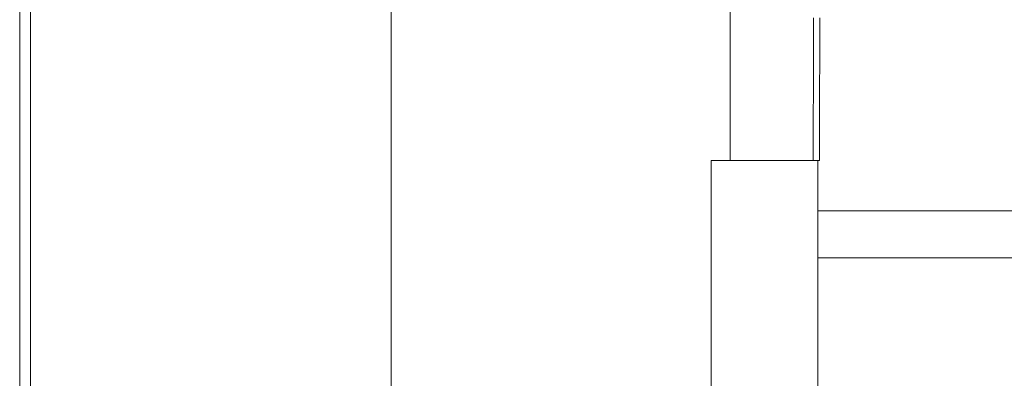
# Model space of a CAD drawing. Header units: millimetres. Extents: x -261 to 187, y -214 to 106.
# Tile 536 of 656: x -222.03 to -217.41, y 5.69 to 7.37. Entities that reach past the tile are written whole.
import ezdxf

# ---------------------------------------------------------------- set-up
doc = ezdxf.new("R2010")
doc.units = ezdxf.units.MM
doc.header["$LTSCALE"] = 0.005
doc.header["$MEASUREMENT"] = 0
for name, color, linetype, lineweight in [('IFC-Laje-Contorno', 9, 'Continuous', 5), ('IFC-Parede padrão-Contorno', 9, 'Continuous', 5), ('IFC-Porta-Contorno', 9, 'Continuous', 5)]:
    doc.layers.add(name, color=color, linetype=linetype, lineweight=lineweight)

msp = doc.modelspace()

# ---------------------------------------------------------------- linework, layer by layer
at = {"layer": 'IFC-Laje-Contorno', "lineweight": 5}
for p, q in [((-220.2872, 2.9441), (-220.2872, 21.5674)), ((-221.9829, -21.0533), (-221.9829, 8.8779)), ((-218.6945, 6.7076), (-218.6945, 8.0131))]:
    msp.add_line(p, q, dxfattribs=at)
at = {"layer": 'IFC-Parede padrão-Contorno', "lineweight": 5}
for p, q in [((-222.0329, -21.0533), (-222.0329, 8.8992)), ((-218.7843, 6.0114), (-218.7843, 6.7076)), ((-218.7843, 6.7076), (-218.6832, 6.7076)), ((-218.6832, 6.7076), (-218.2834, 6.7076)), ((-218.2834, 6.0114), (-218.2834, 6.7076)), ((-218.2834, 6.4717), (-214.9706, 6.4717)), ((-218.2834, 6.2513), (-214.9706, 6.2513)), ((-218.7843, 5.4533), (-218.7843, 6.0114)), ((-218.2834, 5.4533), (-218.2834, 6.0114))]:
    msp.add_line(p, q, dxfattribs=at)
at = {"layer": 'IFC-Porta-Contorno', "lineweight": 5}
for p, q in [((-218.3032, 7.2396), (-218.303, 7.3781)), ((-218.2741, 6.8461), (-218.2734, 7.3781)), ((-218.3039, 6.7076), (-218.3032, 7.2396)), ((-218.2743, 6.7076), (-218.2741, 6.8461)), ((-218.2978, 6.7076), (-218.2743, 6.7076))]:
    msp.add_line(p, q, dxfattribs=at)

doc.saveas('drawing.dxf')
